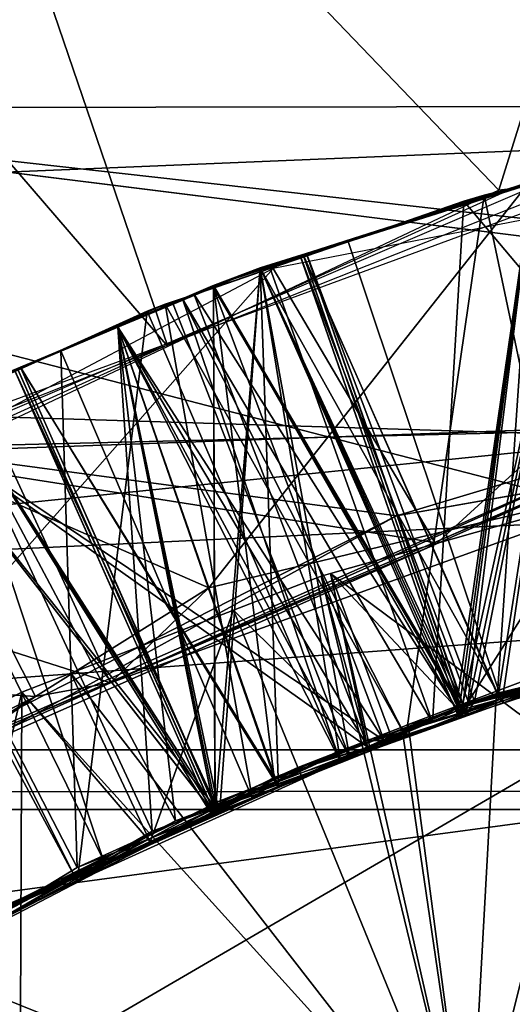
# Model space of a CAD drawing. Extents: x 0 to 200, y 18 to 95.
# Tile 295 of 491: x 143.99 to 144.255, y 48.713 to 49.241. Entities that reach past the tile are written whole.
import ezdxf

# ---------------------------------------------------------------- set-up
doc = ezdxf.new("R2010")
doc.units = 0

msp = doc.modelspace()

# ---------------------------------------------------------------- linework, layer by layer
for points in [[(98.615891, 49.815205, 36.34074), (174.799988, 52.227016, 37.339745), (174.799988, 47.227016, 36)], [(174.799988, 52.227016, 54.660255), (117.93441, 49.815205, 55.65926), (174.799988, 47.227016, 56)], [(164.475601, 51.312389, 57.283161), (135.799988, 51.886112, 57.058609), (135.799988, 48.817287, 57.894161)], [(164.562897, 51.094975, 57.34848), (164.475601, 51.312389, 57.283161), (135.799988, 48.817287, 57.894161)], [(141.5, 51.127014, 39.245003), (148.199997, 47.227016, 38.200001), (141.5, 47.227016, 38.200001)], [(141.5, 51.127014, 39.245003), (148.199997, 51.127014, 39.245003), (148.199997, 47.227016, 38.200001)], [(148.199997, 51.127014, 52.754997), (141.5, 51.127014, 52.754997), (141.5, 47.227016, 53.799999)], [(148.199997, 47.227016, 53.799999), (148.199997, 51.127014, 52.754997), (141.5, 47.227016, 53.799999)], [(164.987946, 50.03651, 57.666477), (164.562897, 51.094975, 57.34848), (135.799988, 48.817287, 57.894161)], [(142.899994, 50.173496, 53.437622), (148.199997, 50.603806, 53.252399), (148.199997, 49.199657, 53.752979)], [(159.5, 47.227016, 39.400002), (133, 50.527016, 40.284233), (133, 47.227016, 39.400002)], [(159.5, 50.527016, 40.284233), (133, 50.527016, 40.284233), (159.5, 47.227016, 39.400002)], [(159.5, 50.527016, 51.715767), (159.5, 47.227016, 52.599998), (133, 47.227016, 52.599998)], [(133, 50.527016, 51.715767), (159.5, 50.527016, 51.715767), (133, 47.227016, 52.599998)], [(136.199997, 50.423923, 37.054062), (148.199997, 48.849297, 36.639542), (136.199997, 48.849297, 36.639542)], [(136.199997, 50.423923, 37.054062), (148.199997, 50.423923, 37.054062), (148.199997, 48.849297, 36.639542)], [(142.899994, 50.173496, 53.437622), (148.199997, 49.199657, 53.752979), (142.899994, 49.192345, 53.728294)], [(165.12793, 49.51804, 57.764072), (164.987946, 50.03651, 57.666477), (135.799988, 48.817287, 57.894161)], [(136.799988, 48.614586, 55.650761), (165.799988, 49.996166, 55.348492), (165.799988, 47.227016, 55.75)], [(136.799988, 49.968212, 55.2533), (165.799988, 49.996166, 55.348492), (136.799988, 48.614586, 55.650761)], [(165.799988, 49.996166, 36.651508), (136.799988, 49.968212, 36.7467), (144.772415, 49.077072, 36.427132)], [(144.19281, 48.9748, 36.407932), (136.799988, 49.968212, 36.7467), (143.886963, 48.807304, 36.380054)], [(144.772415, 49.077072, 36.427132), (136.799988, 49.968212, 36.7467), (144.19281, 48.9748, 36.407932)], [(98.615891, 49.815205, 36.34074), (174.799988, 47.227016, 36), (98.275146, 47.227016, 36)], [(174.799988, 47.227016, 56), (117.93441, 49.815205, 55.65926), (118.275154, 47.227016, 56)], [(143.927338, 49.48267, 34.21431), (144.402344, 49.643837, 34.245895), (144.247589, 49.149395, 34.599628)], [(144.402344, 49.643837, 34.245895), (144.798141, 49.214817, 34.61742), (144.247589, 49.149395, 34.599628)], [(165.307877, 48.851589, 57.889523), (165.12793, 49.51804, 57.764072), (135.799988, 48.817287, 57.894161)], [(143.759552, 49.425747, 34.203156), (143.927338, 49.48267, 34.21431), (144.06987, 49.065613, 34.579193)], [(143.927338, 49.48267, 34.21431), (144.247589, 49.149395, 34.599628), (144.06987, 49.065613, 34.579193)], [(148.199997, 49.437199, 38.311367), (142.899994, 49.341759, 38.284569), (148.199997, 47.97237, 38.034798)], [(143.759552, 49.425747, 34.203156), (144.06987, 49.065613, 34.579193), (143.669235, 48.876751, 34.533123)], [(148.199997, 49.339703, 55.262104), (136.199997, 49.339703, 55.262104), (136.199997, 47.727016, 55.486832)], [(148.199997, 47.727016, 55.486832), (148.199997, 49.339703, 55.262104), (136.199997, 47.727016, 55.486832)], [(148.199997, 47.97237, 38.034798), (142.899994, 49.341759, 38.284569), (142.899994, 47.971859, 38.037628)], [(142.899994, 48.807293, 53.842369), (148.199997, 49.199657, 53.752979), (148.199997, 47.727016, 53.98436)], [(142.899994, 49.192345, 53.728294), (148.199997, 49.199657, 53.752979), (142.899994, 48.807293, 53.842369)], [(144.384872, 49.182835, 34.6483), (144.361465, 49.024288, 34.738266), (143.908966, 49.008312, 34.676636)], [(143.9729, 49.028107, 35.372921), (144.333588, 49.171246, 35.351227), (144.332825, 49.017056, 35.440044)], [(144.228821, 49.143486, 37.828201), (144.355728, 49.175159, 37.820915), (144.412628, 48.925613, 37.672318)], [(144.2621, 49.152229, 38.056995), (144.355728, 49.175159, 37.820915), (144.228821, 49.143486, 37.828201)], [(144.443314, 49.168934, 35.146881), (144.126495, 49.107376, 35.16494), (144.213821, 48.959686, 35.07626)], [(144.34935, 49.019779, 35.067291), (144.443314, 49.168934, 35.146881), (144.213821, 48.959686, 35.07626)], [(144.291641, 49.161331, 36.655445), (144.119583, 49.107716, 36.665489), (144.226624, 48.86618, 36.812687)], [(144.291641, 49.161331, 36.655445), (144.144562, 49.114788, 36.433102), (144.119583, 49.107716, 36.665489)], [(144.291641, 49.161331, 34.555447), (144.140976, 49.114384, 34.56424), (144.231567, 48.874405, 34.712353)], [(144.291641, 49.161331, 34.555447), (144.265732, 49.154339, 34.326), (144.140976, 49.114384, 34.56424)], [(144.291641, 49.161331, 35.255447), (144.142654, 49.114906, 35.264141), (144.247375, 48.878101, 35.411316)], [(144.291641, 49.161331, 35.255447), (144.265732, 49.154339, 35.026001), (144.142654, 49.114906, 35.264141)], [(144.291641, 49.161331, 35.955448), (144.144348, 49.115433, 35.964043), (144.234528, 48.875458, 36.112152)], [(144.291641, 49.161331, 35.955448), (144.265732, 49.154339, 35.726002), (144.144348, 49.115433, 35.964043)], [(144.291641, 49.161331, 36.655445), (144.265732, 49.154339, 36.426003), (144.144562, 49.114788, 36.433102)], [(144.291641, 49.161331, 37.355446), (144.166672, 49.122395, 37.36274), (144.249435, 48.875336, 37.511112)], [(144.291641, 49.161331, 37.355446), (144.265732, 49.154339, 37.125999), (144.166672, 49.122395, 37.36274)], [(144.349762, 48.910507, 36.804314), (144.291641, 49.161331, 36.655445), (144.226624, 48.86618, 36.812687)], [(144.364822, 48.908279, 34.703552), (144.291641, 49.161331, 34.555447), (144.231567, 48.874405, 34.712353)], [(144.367798, 48.909004, 36.103359), (144.291641, 49.161331, 35.955448), (144.234528, 48.875458, 36.112152)], [(144.366318, 48.908653, 35.403454), (144.291641, 49.161331, 35.255447), (144.247375, 48.878101, 35.411316)], [(144.331955, 48.905926, 37.505478), (144.291641, 49.161331, 37.355446), (144.249435, 48.875336, 37.511112)], [(144.282639, 49.15831, 36.054157), (144.330994, 49.016331, 36.139973), (143.83075, 48.96508, 36.081631)], [(144.264832, 49.154732, 35.856659), (143.934357, 49.005081, 35.877026), (144.092026, 48.936192, 35.782146)], [(144.353271, 48.998833, 35.765903), (144.264832, 49.154732, 35.856659), (144.092026, 48.936192, 35.782146)], [(144.093964, 49.098225, 34.336071), (144.265732, 49.154339, 34.326), (144.226517, 48.872307, 34.184708)], [(144.140976, 49.114384, 34.56424), (144.265732, 49.154339, 34.326), (144.093964, 49.098225, 34.336071)], [(144.094406, 49.098415, 37.136044), (144.265732, 49.154339, 37.125999), (144.224686, 48.871593, 36.984833)], [(144.166672, 49.122395, 37.36274), (144.265732, 49.154339, 37.125999), (144.094406, 49.098415, 37.136044)], [(144.141205, 49.113693, 35.033302), (144.265732, 49.154339, 35.026001), (144.227509, 48.866577, 34.884766)], [(144.142654, 49.114906, 35.264141), (144.265732, 49.154339, 35.026001), (144.141205, 49.113693, 35.033302)], [(144.142883, 49.114239, 35.733204), (144.265732, 49.154339, 35.726002), (144.246979, 48.879658, 35.583313)], [(144.144348, 49.115433, 35.964043), (144.265732, 49.154339, 35.726002), (144.142883, 49.114239, 35.733204)], [(144.144562, 49.114788, 36.433102), (144.265732, 49.154339, 36.426003), (144.230194, 48.867908, 36.284569)], [(144.265732, 49.154339, 37.125999), (144.377457, 48.911175, 36.974731), (144.224686, 48.871593, 36.984833)], [(144.265732, 49.154339, 34.326), (144.402618, 48.917728, 34.173065), (144.226517, 48.872307, 34.184708)], [(144.265732, 49.154339, 35.026001), (144.363525, 48.913586, 34.875553), (144.227509, 48.866577, 34.884766)], [(144.239807, 49.146778, 38.058273), (144.2621, 49.152229, 38.056995), (144.228821, 49.143486, 37.828201)], [(144.265732, 49.154339, 36.426003), (144.367157, 48.912266, 36.275352), (144.230194, 48.867908, 36.284569)], [(144.2621, 49.152229, 38.056995), (144.239807, 49.146778, 38.058273), (144.29306, 48.89423, 38.20808)], [(144.265732, 49.154339, 35.726002), (144.366226, 48.908752, 35.575459), (144.246979, 48.879658, 35.583313)], [(144.239807, 49.146778, 38.058273), (144.077682, 49.091412, 38.067814), (144.197678, 48.856297, 38.214645)], [(144.239807, 49.146778, 38.058273), (144.124893, 49.107433, 37.834328), (144.077682, 49.091412, 38.067814)], [(144.239807, 49.146778, 38.058273), (144.228821, 49.143486, 37.828201), (144.124893, 49.107433, 37.834328)], [(144.29306, 48.89423, 38.20808), (144.239807, 49.146778, 38.058273), (144.197678, 48.856297, 38.214645)], [(144.124893, 49.107433, 37.834328), (144.228821, 49.143486, 37.828201), (144.212128, 48.864021, 37.685745)], [(144.228821, 49.143486, 37.828201), (144.412628, 48.925613, 37.672318), (144.212128, 48.864021, 37.685745)], [(144.119583, 49.107716, 37.36549), (144.166672, 49.122395, 37.36274), (144.094406, 49.098415, 37.136044)], [(144.166672, 49.122395, 37.36274), (144.119583, 49.107716, 37.36549), (144.249435, 48.875336, 37.511112)], [(144.119583, 49.107716, 34.565491), (144.140976, 49.114384, 34.56424), (144.093964, 49.098225, 34.336071)], [(144.094406, 49.098415, 36.436043), (144.144562, 49.114788, 36.433102), (144.230194, 48.867908, 36.284569)], [(144.119583, 49.107716, 36.665489), (144.144562, 49.114788, 36.433102), (144.094406, 49.098415, 36.436043)], [(144.094406, 49.098415, 35.736046), (144.142883, 49.114239, 35.733204), (144.227615, 48.871326, 35.584663)], [(144.119583, 49.107716, 35.965488), (144.142883, 49.114239, 35.733204), (144.094406, 49.098415, 35.736046)], [(144.094406, 49.098415, 35.036045), (144.141205, 49.113693, 35.033302), (144.227509, 48.866577, 34.884766)], [(144.119583, 49.107716, 35.265488), (144.141205, 49.113693, 35.033302), (144.094406, 49.098415, 35.036045)], [(144.144348, 49.115433, 35.964043), (144.119583, 49.107716, 35.965488), (144.228638, 48.872868, 36.112564)], [(144.144348, 49.115433, 35.964043), (144.142883, 49.114239, 35.733204), (144.119583, 49.107716, 35.965488)], [(144.142654, 49.114906, 35.264141), (144.119583, 49.107716, 35.265488), (144.226959, 48.87286, 35.412663)], [(144.142654, 49.114906, 35.264141), (144.141205, 49.113693, 35.033302), (144.119583, 49.107716, 35.265488)], [(144.140976, 49.114384, 34.56424), (144.119583, 49.107716, 34.565491), (144.225739, 48.871826, 34.712761)], [(144.231567, 48.874405, 34.712353), (144.140976, 49.114384, 34.56424), (144.225739, 48.871826, 34.712761)], [(144.247375, 48.878101, 35.411316), (144.142654, 49.114906, 35.264141), (144.226959, 48.87286, 35.412663)], [(144.142883, 49.114239, 35.733204), (144.246979, 48.879658, 35.583313), (144.227615, 48.871326, 35.584663)], [(144.234528, 48.875458, 36.112152), (144.144348, 49.115433, 35.964043), (144.228638, 48.872868, 36.112564)], [(144.126495, 49.107376, 35.16494), (143.781631, 48.925076, 35.18668), (143.855423, 48.800785, 35.099979)], [(144.213821, 48.959686, 35.07626), (144.126495, 49.107376, 35.16494), (143.855423, 48.800785, 35.099979)], [(144.119583, 49.107716, 35.265488), (144.043045, 49.076057, 35.270103), (144.095291, 48.814804, 35.421875)], [(144.119583, 49.107716, 34.565491), (144.043045, 49.076057, 34.570103), (144.097626, 48.815254, 34.721725)], [(144.119583, 49.107716, 35.965488), (144.043045, 49.076057, 35.970104), (144.129333, 48.829235, 36.119507)], [(144.119583, 49.107716, 37.36549), (144.043045, 49.076057, 37.370106), (144.162598, 48.843147, 37.51704)], [(144.119583, 49.107716, 34.565491), (144.093964, 49.098225, 34.336071), (144.043045, 49.076057, 34.570103)], [(144.119583, 49.107716, 35.265488), (144.094406, 49.098415, 35.036045), (144.043045, 49.076057, 35.270103)], [(144.119583, 49.107716, 35.965488), (144.094406, 49.098415, 35.736046), (144.043045, 49.076057, 35.970104)], [(144.119583, 49.107716, 37.36549), (144.083984, 49.093945, 37.136677), (144.043045, 49.076057, 37.370106)], [(144.119583, 49.107716, 36.665489), (144.072815, 49.088371, 36.668308), (144.167725, 48.844975, 36.816692)], [(144.119583, 49.107716, 36.665489), (144.094406, 49.098415, 36.436043), (144.072815, 49.088371, 36.668308)], [(144.077682, 49.091412, 38.067814), (144.124893, 49.107433, 37.834328), (144.077805, 49.091099, 37.837105)], [(144.077805, 49.091099, 37.837105), (144.124893, 49.107433, 37.834328), (144.212128, 48.864021, 37.685745)], [(144.119583, 49.107716, 37.36549), (144.094406, 49.098415, 37.136044), (144.083984, 49.093945, 37.136677)], [(144.226959, 48.87286, 35.412663), (144.119583, 49.107716, 35.265488), (144.095291, 48.814804, 35.421875)], [(144.225739, 48.871826, 34.712761), (144.119583, 49.107716, 34.565491), (144.097626, 48.815254, 34.721725)], [(144.228638, 48.872868, 36.112564), (144.119583, 49.107716, 35.965488), (144.129333, 48.829235, 36.119507)], [(144.249435, 48.875336, 37.511112), (144.119583, 49.107716, 37.36549), (144.162598, 48.843147, 37.51704)], [(144.226624, 48.86618, 36.812687), (144.119583, 49.107716, 36.665489), (144.167725, 48.844975, 36.816692)], [(144.042953, 49.076324, 35.739162), (144.094406, 49.098415, 35.736046), (144.095413, 48.814407, 35.593876)], [(144.042953, 49.076324, 35.039165), (144.094406, 49.098415, 35.036045), (144.095154, 48.820835, 34.893726)], [(144.042953, 49.076324, 36.439163), (144.094406, 49.098415, 36.436043), (144.127029, 48.834499, 36.291512)], [(144.094406, 49.098415, 35.036045), (144.042953, 49.076324, 35.039165), (144.043045, 49.076057, 35.270103)], [(144.094406, 49.098415, 35.736046), (144.042953, 49.076324, 35.739162), (144.043045, 49.076057, 35.970104)], [(144.072815, 49.088371, 36.668308), (144.094406, 49.098415, 36.436043), (144.042953, 49.076324, 36.439163)], [(144.042953, 49.076324, 34.339165), (144.093964, 49.098225, 34.336071), (144.186172, 48.85437, 34.187531)], [(144.093964, 49.098225, 34.336071), (144.042953, 49.076324, 34.339165), (144.043045, 49.076057, 34.570103)], [(144.083984, 49.093945, 37.136677), (144.094406, 49.098415, 37.136044), (144.224686, 48.871593, 36.984833)], [(144.093964, 49.098225, 34.336071), (144.226517, 48.872307, 34.184708), (144.186172, 48.85437, 34.187531)], [(144.094406, 49.098415, 35.736046), (144.227615, 48.871326, 35.584663), (144.095413, 48.814407, 35.593876)], [(144.094406, 49.098415, 35.036045), (144.227509, 48.866577, 34.884766), (144.095154, 48.820835, 34.893726)], [(144.094406, 49.098415, 36.436043), (144.230194, 48.867908, 36.284569), (144.127029, 48.834499, 36.291512)], [(144.042953, 49.076324, 37.139164), (144.083984, 49.093945, 37.136677), (144.177521, 48.850597, 36.988136)], [(144.083984, 49.093945, 37.136677), (144.042953, 49.076324, 37.139164), (144.043045, 49.076057, 37.370106)], [(144.077682, 49.091412, 38.067814), (144.068451, 49.088257, 38.068359), (144.197678, 48.856297, 38.214645)], [(144.077682, 49.091412, 38.067814), (144.077805, 49.091099, 37.837105), (144.068451, 49.088257, 38.068359)], [(144.083984, 49.093945, 37.136677), (144.224686, 48.871593, 36.984833), (144.177521, 48.850597, 36.988136)], [(144.068451, 49.088257, 38.068359), (144.012543, 49.063374, 38.071766), (144.115219, 48.823502, 38.220325)], [(144.068451, 49.088257, 38.068359), (144.058884, 49.084534, 37.838219), (144.012543, 49.063374, 38.071766)], [(144.072815, 49.088371, 36.668308), (144.042953, 49.076324, 36.439163), (144.043045, 49.076057, 36.670105)], [(144.072815, 49.088371, 36.668308), (144.043045, 49.076057, 36.670105), (144.167725, 48.844975, 36.816692)], [(144.058884, 49.084534, 37.838219), (144.077805, 49.091099, 37.837105), (144.160736, 48.848232, 37.689186)], [(144.068451, 49.088257, 38.068359), (144.077805, 49.091099, 37.837105), (144.058884, 49.084534, 37.838219)], [(144.197678, 48.856297, 38.214645), (144.068451, 49.088257, 38.068359), (144.115219, 48.823502, 38.220325)], [(144.077805, 49.091099, 37.837105), (144.212128, 48.864021, 37.685745), (144.160736, 48.848232, 37.689186)], [(143.903122, 49.014328, 37.84774), (144.058884, 49.084534, 37.838219), (144.02121, 48.778946, 37.699158)], [(144.012543, 49.063374, 38.071766), (144.058884, 49.084534, 37.838219), (143.903122, 49.014328, 37.84774)], [(144.058884, 49.084534, 37.838219), (144.160736, 48.848232, 37.689186), (144.02121, 48.778946, 37.699158)], [(143.928802, 49.027298, 37.146088), (144.042953, 49.076324, 37.139164), (144.177521, 48.850597, 36.988136)], [(143.928802, 49.027298, 34.346088), (144.042953, 49.076324, 34.339165), (144.186172, 48.85437, 34.187531)], [(143.987564, 49.053112, 34.573452), (144.042953, 49.076324, 34.339165), (143.928802, 49.027298, 34.346088)], [(143.953033, 49.038826, 37.375534), (144.042953, 49.076324, 37.139164), (143.928802, 49.027298, 37.146088)], [(144.043045, 49.076057, 37.370106), (144.042953, 49.076324, 37.139164), (143.953033, 49.038826, 37.375534)], [(144.043045, 49.076057, 37.370106), (143.953033, 49.038826, 37.375534), (144.061539, 48.805691, 37.523941)], [(144.043045, 49.076057, 36.670105), (143.953033, 49.038826, 36.675533), (144.074142, 48.811291, 36.823055)], [(144.043045, 49.076057, 36.670105), (143.991028, 49.054024, 36.442314), (143.953033, 49.038826, 36.675533)], [(144.043045, 49.076057, 34.570103), (144.042953, 49.076324, 34.339165), (143.987564, 49.053112, 34.573452)], [(144.043045, 49.076057, 34.570103), (143.987564, 49.053112, 34.573452), (144.097626, 48.815254, 34.721725)], [(143.987793, 49.052631, 35.042511), (144.042953, 49.076324, 35.039165), (144.095154, 48.820835, 34.893726)], [(143.989197, 49.053787, 35.273354), (144.042953, 49.076324, 35.039165), (143.987793, 49.052631, 35.042511)], [(144.043045, 49.076057, 35.270103), (144.042953, 49.076324, 35.039165), (143.989197, 49.053787, 35.273354)], [(144.043045, 49.076057, 35.270103), (143.989197, 49.053787, 35.273354), (144.095291, 48.814804, 35.421875)], [(143.989426, 49.053333, 35.742413), (144.042953, 49.076324, 35.739162), (144.095413, 48.814407, 35.593876)], [(143.990829, 49.054462, 35.973255), (144.042953, 49.076324, 35.739162), (143.989426, 49.053333, 35.742413)], [(144.043045, 49.076057, 35.970104), (144.042953, 49.076324, 35.739162), (143.990829, 49.054462, 35.973255)], [(144.043045, 49.076057, 35.970104), (143.990829, 49.054462, 35.973255), (144.129333, 48.829235, 36.119507)], [(143.991028, 49.054024, 36.442314), (144.042953, 49.076324, 36.439163), (144.127029, 48.834499, 36.291512)], [(144.043045, 49.076057, 36.670105), (144.042953, 49.076324, 36.439163), (143.991028, 49.054024, 36.442314)], [(144.162598, 48.843147, 37.51704), (144.043045, 49.076057, 37.370106), (144.061539, 48.805691, 37.523941)], [(144.167725, 48.844975, 36.816692), (144.043045, 49.076057, 36.670105), (144.074142, 48.811291, 36.823055)], [(144.330994, 49.016331, 36.139973), (144.772415, 49.077072, 36.427132), (144.19281, 48.9748, 36.407932)], [(144.012543, 49.063374, 38.071766), (143.90274, 49.014507, 38.078461), (144.021362, 48.786175, 38.226788)], [(143.90274, 49.014507, 38.078461), (144.012543, 49.063374, 38.071766), (143.903122, 49.014328, 37.84774)], [(144.115219, 48.823502, 38.220325), (144.012543, 49.063374, 38.071766), (144.021362, 48.786175, 38.226788)], [(143.990829, 49.054462, 35.973255), (143.953033, 49.038826, 35.975533), (144.096878, 48.814976, 36.121777)], [(143.990829, 49.054462, 35.973255), (143.989426, 49.053333, 35.742413), (143.953033, 49.038826, 35.975533)], [(144.129333, 48.829235, 36.119507), (143.990829, 49.054462, 35.973255), (144.096878, 48.814976, 36.121777)], [(143.928802, 49.027298, 36.446087), (143.991028, 49.054024, 36.442314), (144.095657, 48.81818, 36.293774)], [(143.953033, 49.038826, 36.675533), (143.991028, 49.054024, 36.442314), (143.928802, 49.027298, 36.446087)], [(143.928802, 49.027298, 35.746086), (143.989426, 49.053333, 35.742413), (144.095413, 48.814407, 35.593876)], [(143.928802, 49.027298, 35.046085), (143.987793, 49.052631, 35.042511), (144.091782, 48.818993, 34.893974)], [(143.989197, 49.053787, 35.273354), (143.953033, 49.038826, 35.275532), (144.095291, 48.814804, 35.421875)], [(143.987564, 49.053112, 34.573452), (143.953033, 49.038826, 34.575531), (144.094086, 48.813698, 34.72197)], [(144.097626, 48.815254, 34.721725), (143.987564, 49.053112, 34.573452), (144.094086, 48.813698, 34.72197)], [(143.987793, 49.052631, 35.042511), (144.095154, 48.820835, 34.893726), (144.091782, 48.818993, 34.893974)], [(143.991028, 49.054024, 36.442314), (144.127029, 48.834499, 36.291512), (144.095657, 48.81818, 36.293774)], [(143.953033, 49.038826, 37.375534), (143.921616, 49.022373, 37.37751), (144.035187, 48.790512, 37.52589)], [(144.074142, 48.811291, 36.823055), (143.953033, 49.038826, 36.675533), (143.963577, 48.749241, 36.831169)], [(144.094086, 48.813698, 34.72197), (143.953033, 49.038826, 34.575531), (143.964966, 48.756676, 34.731007)], [(144.096878, 48.814976, 36.121777), (143.953033, 49.038826, 35.975533), (143.968567, 48.758595, 36.130745)], [(144.095291, 48.814804, 35.421875), (143.953033, 49.038826, 35.275532), (143.980362, 48.76413, 35.429913)], [(144.061539, 48.805691, 37.523941), (143.953033, 49.038826, 37.375534), (144.035187, 48.790512, 37.52589)], [(143.802353, 48.96043, 35.383179), (143.9729, 49.028107, 35.372921), (144.039261, 48.885201, 35.459515)], [(143.9729, 49.028107, 35.372921), (144.332825, 49.017056, 35.440044), (144.039261, 48.885201, 35.459515)], [(143.908966, 49.008312, 34.676636), (144.361465, 49.024288, 34.738266), (144.213089, 48.960541, 34.748035)], [(143.928802, 49.027298, 35.046085), (144.091782, 48.818993, 34.893974), (143.965515, 48.750008, 34.903183)], [(143.928802, 49.027298, 36.446087), (144.095657, 48.81818, 36.293774), (143.967926, 48.75172, 36.30299)], [(143.928802, 49.027298, 34.346088), (144.186172, 48.85437, 34.187531), (143.979492, 48.762478, 34.202007)], [(143.928802, 49.027298, 35.746086), (144.095413, 48.814407, 35.593876), (143.980087, 48.764755, 35.601913)], [(143.928802, 49.027298, 37.146088), (144.177521, 48.850597, 36.988136), (143.985947, 48.765343, 37.001556)], [(144.361465, 49.024288, 34.738266), (144.34935, 49.019779, 35.067291), (144.213089, 48.960541, 34.748035)], [(144.035187, 48.790512, 37.52589), (143.921616, 49.022373, 37.37751), (143.901154, 48.713348, 37.535786)], [(144.213089, 48.960541, 34.748035), (144.34935, 49.019779, 35.067291), (144.213821, 48.959686, 35.07626)], [(143.83075, 48.96508, 36.081631), (144.330994, 49.016331, 36.139973), (143.906036, 48.829067, 36.168053)], [(143.895828, 49.011044, 37.848186), (143.903122, 49.014328, 37.84774), (144.02121, 48.778946, 37.699158)], [(144.021362, 48.786175, 38.226788), (143.90274, 49.014507, 38.078461), (143.936523, 48.734642, 38.233143)], [(144.330994, 49.016331, 36.139973), (144.19281, 48.9748, 36.407932), (143.906036, 48.829067, 36.168053)], [(144.332825, 49.017056, 35.440044), (144.353271, 48.998833, 35.765903), (144.039261, 48.885201, 35.459515)], [(143.895828, 49.011044, 37.848186), (144.02121, 48.778946, 37.699158), (143.898483, 48.718006, 37.707928)], [(143.908966, 49.008312, 34.676636), (144.213089, 48.960541, 34.748035), (143.982025, 48.861263, 34.763252)], [(143.934357, 49.005081, 35.877026), (143.698959, 48.898495, 35.891533), (143.998886, 48.877853, 35.788795)], [(144.092026, 48.936192, 35.782146), (143.934357, 49.005081, 35.877026), (143.998886, 48.877853, 35.788795)], [(144.353271, 48.998833, 35.765903), (144.092026, 48.936192, 35.782146), (144.039261, 48.885201, 35.459515)], [(144.157303, 48.943966, 33.962826), (144.300629, 48.984489, 33.957081), (144.492172, 48.695091, 33.629288)], [(144.300629, 48.984489, 33.957081), (144.157303, 48.943966, 33.962826), (144.227432, 48.869164, 34.012714)], [(144.325363, 48.89756, 34.006187), (144.300629, 48.984489, 33.957081), (144.227432, 48.869164, 34.012714)], [(143.906036, 48.829067, 36.168053), (144.19281, 48.9748, 36.407932), (143.886963, 48.807304, 36.380054)], [(143.802353, 48.96043, 35.383179), (144.039261, 48.885201, 35.459515), (143.772186, 48.765236, 35.477226)], [(143.982025, 48.861263, 34.763252), (144.213821, 48.959686, 35.07626), (143.855423, 48.800785, 35.099979)], [(144.213089, 48.960541, 34.748035), (144.213821, 48.959686, 35.07626), (143.982025, 48.861263, 34.763252)], [(144.152222, 48.942532, 33.963028), (144.157303, 48.943966, 33.962826), (144.231705, 48.615196, 33.629288)], [(144.157303, 48.943966, 33.962826), (144.152222, 48.942532, 33.963028), (144.176422, 48.854374, 34.016113)], [(144.157303, 48.943966, 33.962826), (144.492172, 48.695091, 33.629288), (144.231705, 48.615196, 33.629288)], [(144.189362, 48.858128, 34.015251), (144.157303, 48.943966, 33.962826), (144.176422, 48.854374, 34.016113)], [(144.227432, 48.869164, 34.012714), (144.157303, 48.943966, 33.962826), (144.189362, 48.858128, 34.015251)], [(144.105133, 48.92429, 33.96497), (144.152222, 48.942532, 33.963028), (144.231705, 48.615196, 33.629288)], [(144.152222, 48.942532, 33.963028), (144.105133, 48.92429, 33.96497), (144.176422, 48.854374, 34.016113)], [(144.039261, 48.885201, 35.459515), (144.092026, 48.936192, 35.782146), (143.998886, 48.877853, 35.788795)], [(144.477753, 48.934032, 38.195988), (144.331696, 48.902557, 38.205547), (144.247696, 48.87624, 38.383331)], [(144.449875, 48.931873, 38.369915), (144.477753, 48.934032, 38.195988), (144.247696, 48.87624, 38.383331)], [(144.304184, 48.902462, 38.382015), (144.449875, 48.931873, 38.369915), (144.247696, 48.87624, 38.383331)], [(144.017822, 48.890476, 33.968567), (144.105133, 48.92429, 33.96497), (144.231705, 48.615196, 33.629288)], [(144.105133, 48.92429, 33.96497), (144.017822, 48.890476, 33.968567), (144.060471, 48.799934, 34.024307)], [(144.176422, 48.854374, 34.016113), (144.105133, 48.92429, 33.96497), (144.060471, 48.799934, 34.024307)], [(144.412628, 48.925613, 37.672318), (144.331955, 48.905926, 37.505478), (144.212128, 48.864021, 37.685745)], [(144.402618, 48.917728, 34.173065), (144.325363, 48.89756, 34.006187), (144.226517, 48.872307, 34.184708)], [(144.363525, 48.913586, 34.875553), (144.231567, 48.874405, 34.712353), (144.227509, 48.866577, 34.884766)], [(144.367157, 48.912266, 36.275352), (144.234528, 48.875458, 36.112152), (144.230194, 48.867908, 36.284569)], [(144.363525, 48.913586, 34.875553), (144.364822, 48.908279, 34.703552), (144.231567, 48.874405, 34.712353)], [(144.367157, 48.912266, 36.275352), (144.367798, 48.909004, 36.103359), (144.234528, 48.875458, 36.112152)], [(144.377457, 48.911175, 36.974731), (144.349762, 48.910507, 36.804314), (144.224686, 48.871593, 36.984833)], [(144.224686, 48.871593, 36.984833), (144.349762, 48.910507, 36.804314), (144.226624, 48.86618, 36.812687)], [(144.366226, 48.908752, 35.575459), (144.366318, 48.908653, 35.403454), (144.246979, 48.879658, 35.583313)], [(144.246979, 48.879658, 35.583313), (144.366318, 48.908653, 35.403454), (144.247375, 48.878101, 35.411316)], [(144.331955, 48.905926, 37.505478), (144.249435, 48.875336, 37.511112), (144.212128, 48.864021, 37.685745)], [(144.304184, 48.902462, 38.382015), (144.246445, 48.880711, 38.384514), (144.231705, 48.615196, 38.629288)], [(144.492172, 48.695091, 38.629288), (144.304184, 48.902462, 38.382015), (144.231705, 48.615196, 38.629288)], [(144.246445, 48.880711, 38.384514), (144.304184, 48.902462, 38.382015), (144.247696, 48.87624, 38.383331)], [(144.331696, 48.902557, 38.205547), (144.29306, 48.89423, 38.20808), (144.247696, 48.87624, 38.383331)], [(143.998886, 48.877853, 35.788795), (143.698959, 48.898495, 35.891533), (143.571182, 48.609962, 35.819332)], [(144.226517, 48.872307, 34.184708), (144.325363, 48.89756, 34.006187), (144.227432, 48.869164, 34.012714)], [(144.247696, 48.87624, 38.383331), (144.29306, 48.89423, 38.20808), (144.197678, 48.856297, 38.214645)], [(143.991501, 48.880276, 33.969654), (144.017822, 48.890476, 33.968567), (144.231705, 48.615196, 33.629288)], [(144.017822, 48.890476, 33.968567), (143.991501, 48.880276, 33.969654), (144.060471, 48.799934, 34.024307)], [(144.039261, 48.885201, 35.459515), (143.998886, 48.877853, 35.788795), (143.772186, 48.765236, 35.477226)], [(143.88269, 48.825905, 33.974312), (143.991501, 48.880276, 33.969654), (143.989975, 48.489506, 33.629288)], [(143.991501, 48.880276, 33.969654), (143.88269, 48.825905, 33.974312), (143.962296, 48.753841, 34.031246)], [(144.060471, 48.799934, 34.024307), (143.991501, 48.880276, 33.969654), (143.962296, 48.753841, 34.031246)], [(143.991501, 48.880276, 33.969654), (144.231705, 48.615196, 33.629288), (143.989975, 48.489506, 33.629288)], [(144.246445, 48.880711, 38.384514), (144.199036, 48.862846, 38.386562), (144.231705, 48.615196, 38.629288)], [(144.246445, 48.880711, 38.384514), (144.247696, 48.87624, 38.383331), (144.199036, 48.862846, 38.386562)], [(143.998886, 48.877853, 35.788795), (143.571182, 48.609962, 35.819332), (143.567444, 48.575687, 35.494099)], [(143.772186, 48.765236, 35.477226), (143.998886, 48.877853, 35.788795), (143.567444, 48.575687, 35.494099)], [(144.160736, 48.848232, 37.689186), (144.249435, 48.875336, 37.511112), (144.162598, 48.843147, 37.51704)], [(144.212128, 48.864021, 37.685745), (144.249435, 48.875336, 37.511112), (144.160736, 48.848232, 37.689186)], [(144.199036, 48.862846, 38.386562), (144.247696, 48.87624, 38.383331), (144.197678, 48.856297, 38.214645)], [(144.246979, 48.879658, 35.583313), (144.226959, 48.87286, 35.412663), (144.227615, 48.871326, 35.584663)], [(144.246979, 48.879658, 35.583313), (144.247375, 48.878101, 35.411316), (144.226959, 48.87286, 35.412663)], [(144.234528, 48.875458, 36.112152), (144.228638, 48.872868, 36.112564), (144.230194, 48.867908, 36.284569)], [(144.095154, 48.820835, 34.893726), (144.225739, 48.871826, 34.712761), (144.097626, 48.815254, 34.721725)], [(144.227509, 48.866577, 34.884766), (144.225739, 48.871826, 34.712761), (144.095154, 48.820835, 34.893726)], [(144.227615, 48.871326, 35.584663), (144.226959, 48.87286, 35.412663), (144.095291, 48.814804, 35.421875)], [(144.227615, 48.871326, 35.584663), (144.095291, 48.814804, 35.421875), (144.095413, 48.814407, 35.593876)], [(144.127029, 48.834499, 36.291512), (144.228638, 48.872868, 36.112564), (144.129333, 48.829235, 36.119507)], [(144.230194, 48.867908, 36.284569), (144.228638, 48.872868, 36.112564), (144.127029, 48.834499, 36.291512)], [(144.224686, 48.871593, 36.984833), (144.226624, 48.86618, 36.812687), (144.177521, 48.850597, 36.988136)], [(144.226517, 48.872307, 34.184708), (144.189362, 48.858128, 34.015251), (144.186172, 48.85437, 34.187531)], [(144.226517, 48.872307, 34.184708), (144.227432, 48.869164, 34.012714), (144.189362, 48.858128, 34.015251)], [(144.231567, 48.874405, 34.712353), (144.225739, 48.871826, 34.712761), (144.227509, 48.866577, 34.884766)], [(144.177521, 48.850597, 36.988136), (144.226624, 48.86618, 36.812687), (144.167725, 48.844975, 36.816692)], [(144.195618, 48.861519, 38.386562), (144.13974, 48.839828, 38.386562), (144.231705, 48.615196, 38.629288)], [(144.195618, 48.861519, 38.386562), (144.197678, 48.856297, 38.214645), (144.13974, 48.839828, 38.386562)], [(144.199036, 48.862846, 38.386562), (144.195618, 48.861519, 38.386562), (144.231705, 48.615196, 38.629288)], [(144.195618, 48.861519, 38.386562), (144.199036, 48.862846, 38.386562), (144.197678, 48.856297, 38.214645)], [(144.176422, 48.854374, 34.016113), (144.060471, 48.799934, 34.024307), (143.979492, 48.762478, 34.202007)], [(144.186172, 48.85437, 34.187531), (144.176422, 48.854374, 34.016113), (143.979492, 48.762478, 34.202007)], [(144.13974, 48.839828, 38.386562), (144.197678, 48.856297, 38.214645), (144.115219, 48.823502, 38.220325)], [(144.189362, 48.858128, 34.015251), (144.176422, 48.854374, 34.016113), (144.186172, 48.85437, 34.187531)], [(165.307877, 48.851589, 57.889523), (135.799988, 48.817287, 57.894161), (165.312317, 48.817142, 57.892509)], [(136.199997, 48.849297, 36.639542), (148.199997, 47.227016, 36.5), (136.199997, 47.227016, 36.5)], [(136.199997, 48.849297, 36.639542), (148.199997, 48.849297, 36.639542), (148.199997, 47.227016, 36.5)], [(144.177521, 48.850597, 36.988136), (144.074142, 48.811291, 36.823055), (143.985947, 48.765343, 37.001556)], [(144.177521, 48.850597, 36.988136), (144.167725, 48.844975, 36.816692), (144.074142, 48.811291, 36.823055)], [(144.160736, 48.848232, 37.689186), (144.162598, 48.843147, 37.51704), (144.02121, 48.778946, 37.699158)], [(144.13974, 48.839828, 38.386562), (143.936417, 48.734104, 38.386562), (144.231705, 48.615196, 38.629288)], [(144.13974, 48.839828, 38.386562), (144.021362, 48.786175, 38.226788), (143.936417, 48.734104, 38.386562)], [(144.162598, 48.843147, 37.51704), (144.061539, 48.805691, 37.523941), (144.02121, 48.778946, 37.699158)], [(144.13974, 48.839828, 38.386562), (144.115219, 48.823502, 38.220325), (144.021362, 48.786175, 38.226788)], [(144.127029, 48.834499, 36.291512), (144.129333, 48.829235, 36.119507), (144.095657, 48.81818, 36.293774)], [(144.095657, 48.81818, 36.293774), (144.129333, 48.829235, 36.119507), (144.096878, 48.814976, 36.121777)], [(165.431061, 47.89677, 57.972298), (135.799988, 48.817287, 57.894161), (135.799988, 45.636745, 57.894161)], [(165.312317, 48.817142, 57.892509), (135.799988, 48.817287, 57.894161), (165.431061, 47.89677, 57.972298)], [(144.091782, 48.818993, 34.893974), (143.964966, 48.756676, 34.731007), (143.965515, 48.750008, 34.903183)], [(144.091782, 48.818993, 34.893974), (144.094086, 48.813698, 34.72197), (143.964966, 48.756676, 34.731007)], [(144.095657, 48.81818, 36.293774), (143.968567, 48.758595, 36.130745), (143.967926, 48.75172, 36.30299)], [(144.095657, 48.81818, 36.293774), (144.096878, 48.814976, 36.121777), (143.968567, 48.758595, 36.130745)], [(144.091782, 48.818993, 34.893974), (144.095154, 48.820835, 34.893726), (144.094086, 48.813698, 34.72197)], [(144.095154, 48.820835, 34.893726), (144.097626, 48.815254, 34.721725), (144.094086, 48.813698, 34.72197)], [(143.980087, 48.764755, 35.601913), (144.095291, 48.814804, 35.421875), (143.980362, 48.76413, 35.429913)], [(144.095413, 48.814407, 35.593876), (144.095291, 48.814804, 35.421875), (143.980087, 48.764755, 35.601913)], [(142.899994, 48.807293, 53.842369), (148.199997, 47.727016, 53.98436), (142.899994, 47.727016, 53.98436)], [(143.985947, 48.765343, 37.001556), (144.074142, 48.811291, 36.823055), (143.963577, 48.749241, 36.831169)], [(144.061539, 48.805691, 37.523941), (144.035187, 48.790512, 37.52589), (144.02121, 48.778946, 37.699158)], [(143.961914, 48.754662, 34.203239), (144.060471, 48.799934, 34.024307), (143.962296, 48.753841, 34.031246)], [(143.979492, 48.762478, 34.202007), (144.060471, 48.799934, 34.024307), (143.961914, 48.754662, 34.203239)], [(143.898483, 48.718006, 37.707928), (144.035187, 48.790512, 37.52589), (143.901154, 48.713348, 37.535786)], [(144.02121, 48.778946, 37.699158), (144.035187, 48.790512, 37.52589), (143.898483, 48.718006, 37.707928)], [(144.021362, 48.786175, 38.226788), (143.936523, 48.734642, 38.233143), (143.936417, 48.734104, 38.386562)], [(144.231705, 48.615196, 38.629288), (143.936417, 48.734104, 38.386562), (143.989975, 48.489506, 38.629288)]]:
    msp.add_3dface(points)

doc.saveas('drawing.dxf')
